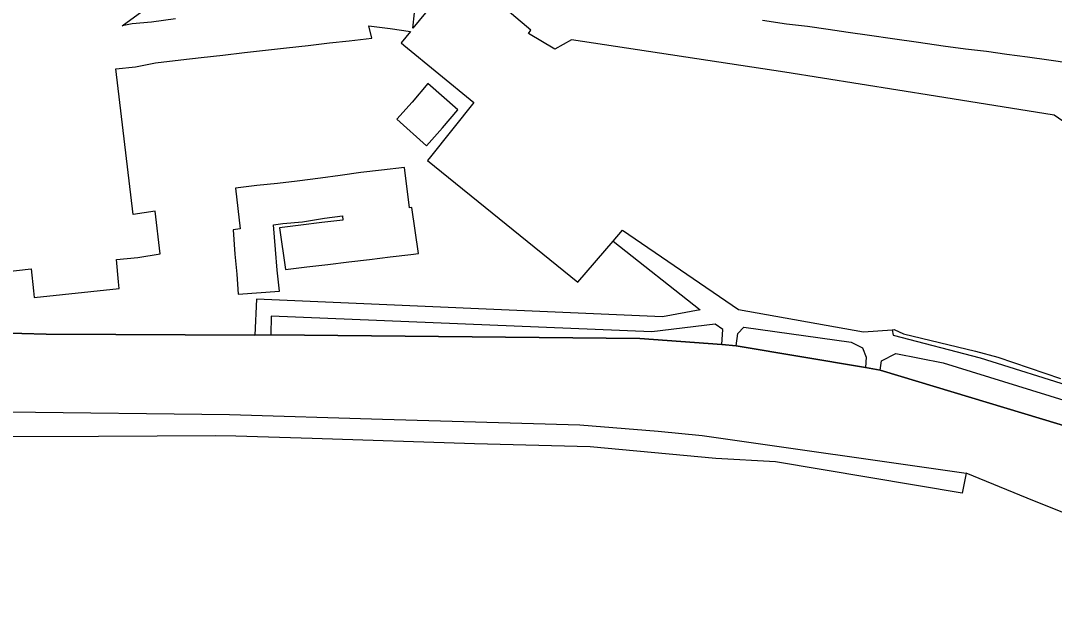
# Model space of a CAD drawing. Extents: x -263587 to -261993, y -1238795 to -1236748.
# Drawn here: x -263144.9 to -262995.9, y -1237235 to -1237151.7 of the extents above; entities that cross this region are included whole.
import ezdxf

# ---------------------------------------------------------------- set-up
doc = ezdxf.new("R2010")
doc.units = 0
doc.layers.add('Vrstva 1', color=7, linetype='Continuous')

msp = doc.modelspace()

# ---------------------------------------------------------------- linework, layer by layer
at = {"layer": 'Vrstva 1'}
for p, q in [((-263081.48, -1237144.41), (-263088.37, -1237152.76)), ((-263071.35, -1237153.04), (-263081.48, -1237144.41)), ((-263088.37, -1237152.76), (-263087.8, -1237147.35)), ((-263130.29, -1237152.4), (-263127.43, -1237150.36)), ((-263122.58, -1237151.39), (-263126.05, -1237151.91)), ((-263037.95, -1237151.62), (-263034.5, -1237152.13)), ((-263128.86, -1237152.12), (-263130.29, -1237152.4)), ((-263126.05, -1237151.91), (-263128.86, -1237152.12)), ((-263094.28, -1237154.19), (-263094.69, -1237152.44)), ((-263094.69, -1237152.44), (-263091.64, -1237152.8)), ((-263091.64, -1237152.8), (-263088.7, -1237153.22)), ((-263088.7, -1237153.22), (-263090.03, -1237154.87)), ((-263071.69, -1237153.52), (-263071.35, -1237153.04)), ((-263034.5, -1237152.13), (-263031.46, -1237152.47)), ((-263031.46, -1237152.47), (-263028.48, -1237152.92)), ((-263028.48, -1237152.92), (-263025.57, -1237153.35)), ((-263100.39, -1237154.88), (-263097.56, -1237154.56)), ((-263097.56, -1237154.56), (-263094.28, -1237154.19)), ((-263067.91, -1237155.8), (-263071.69, -1237153.52)), ((-263065.48, -1237154.44), (-263067.91, -1237155.8)), ((-263034.74, -1237159.08), (-263065.48, -1237154.44)), ((-263025.57, -1237153.35), (-263022.53, -1237153.77)), ((-263022.53, -1237153.77), (-263019.19, -1237154.26)), ((-263019.19, -1237154.26), (-263015.47, -1237154.75)), ((-263015.47, -1237154.75), (-263011.88, -1237155.3)), ((-263112.62, -1237156.27), (-263109.62, -1237155.93)), ((-263109.62, -1237155.93), (-263106.58, -1237155.59)), ((-263106.58, -1237155.59), (-263103.45, -1237155.23)), ((-263103.45, -1237155.23), (-263100.39, -1237154.88)), ((-263090.03, -1237154.87), (-263089.65, -1237155.22)), ((-263089.65, -1237155.22), (-263079.56, -1237163.47)), ((-263011.88, -1237155.3), (-263008.67, -1237155.75)), ((-263008.67, -1237155.75), (-263005.63, -1237156.09)), ((-263005.63, -1237156.09), (-263002.73, -1237156.51)), ((-263125.46, -1237157.77), (-263121.81, -1237157.3)), ((-263121.81, -1237157.3), (-263118.89, -1237156.97)), ((-263118.89, -1237156.97), (-263115.76, -1237156.63)), ((-263115.76, -1237156.63), (-263112.62, -1237156.27)), ((-263002.73, -1237156.51), (-262999.74, -1237156.9)), ((-262999.74, -1237156.9), (-262996.67, -1237157.3)), ((-262996.67, -1237157.3), (-262993.68, -1237157.73)), ((-263131.18, -1237158.62), (-263128.36, -1237158.33)), ((-263128.7, -1237179.65), (-263131.18, -1237158.62)), ((-263128.36, -1237158.33), (-263125.46, -1237157.77)), ((-263012.98, -1237162.56), (-263034.74, -1237159.08)), ((-263086.19, -1237160.75), (-263088.46, -1237163.43)), ((-263081.9, -1237164.54), (-263086.19, -1237160.75)), ((-263088.46, -1237163.43), (-263090.67, -1237165.88)), ((-263079.56, -1237163.47), (-263085.81, -1237171.29)), ((-262995.9, -1237165.29), (-263012.98, -1237162.56)), ((-263084.07, -1237167.13), (-263081.9, -1237164.54)), ((-263090.67, -1237165.88), (-263086.38, -1237169.71)), ((-262968.92, -1237184.17), (-262995.9, -1237165.29)), ((-263086.38, -1237169.71), (-263084.07, -1237167.13)), ((-263085.81, -1237171.29), (-263086.24, -1237171.84)), ((-263086.24, -1237171.84), (-263064.57, -1237189.4)), ((-263098.83, -1237174), (-263101.68, -1237174.39)), ((-263095.86, -1237173.58), (-263098.83, -1237174)), ((-263092.89, -1237173.22), (-263095.86, -1237173.58)), ((-263089.59, -1237172.84), (-263092.89, -1237173.22)), ((-263088.87, -1237178.67), (-263089.59, -1237172.84)), ((-263110.87, -1237175.47), (-263113.95, -1237175.85)), ((-263107.86, -1237175.15), (-263110.87, -1237175.47)), ((-263105.05, -1237174.81), (-263107.86, -1237175.15)), ((-263101.68, -1237174.39), (-263105.05, -1237174.81)), ((-263113.95, -1237175.85), (-263113.29, -1237181.69)), ((-263125.54, -1237179.16), (-263128.7, -1237179.65)), ((-263124.81, -1237185.29), (-263125.54, -1237179.16)), ((-263101.12, -1237180.18), (-263098.53, -1237179.84)), ((-263098.53, -1237179.84), (-263098.45, -1237180.43)), ((-263088.53, -1237178.63), (-263088.87, -1237178.67)), ((-263087.54, -1237185.26), (-263088.53, -1237178.63)), ((-263108.47, -1237181.1), (-263107.13, -1237180.95)), ((-263108.16, -1237184.7), (-263108.47, -1237181.1)), ((-263104.54, -1237181.17), (-263107.58, -1237181.53)), ((-263107.58, -1237181.53), (-263106.71, -1237187.57)), ((-263107.13, -1237180.95), (-263104.29, -1237180.67)), ((-263101.49, -1237180.8), (-263104.54, -1237181.17)), ((-263104.29, -1237180.67), (-263101.12, -1237180.18)), ((-263098.45, -1237180.43), (-263101.49, -1237180.8)), ((-263113.29, -1237181.69), (-263114.29, -1237181.86)), ((-263114.29, -1237181.86), (-263114.02, -1237185.35)), ((-263059.49, -1237183.48), (-263058.15, -1237181.91)), ((-263058.15, -1237181.91), (-263041.39, -1237193.34)), ((-263064.57, -1237189.4), (-263059.49, -1237183.48)), ((-263059.49, -1237183.48), (-263046.92, -1237193.37)), ((-263131.08, -1237186.12), (-263128.02, -1237185.81)), ((-263128.02, -1237185.81), (-263124.81, -1237185.29)), ((-263114.02, -1237185.35), (-263113.77, -1237188.22)), ((-263107.91, -1237187.65), (-263108.16, -1237184.7)), ((-263094.6, -1237186.11), (-263091.62, -1237185.75)), ((-263091.62, -1237185.75), (-263088.64, -1237185.39)), ((-263088.64, -1237185.39), (-263087.54, -1237185.26)), ((-263147.21, -1237187.88), (-263143.43, -1237187.48)), ((-263143.43, -1237187.48), (-263143.09, -1237190.65)), ((-263130.8, -1237189.35), (-263131.08, -1237186.12)), ((-263106.71, -1237187.57), (-263103.67, -1237187.2)), ((-263103.67, -1237187.2), (-263100.62, -1237186.84)), ((-263100.62, -1237186.84), (-263097.58, -1237186.47)), ((-263097.58, -1237186.47), (-263094.6, -1237186.11)), ((-263113.77, -1237188.22), (-263113.55, -1237191.1)), ((-263107.58, -1237190.67), (-263107.91, -1237187.65)), ((-263142.96, -1237191.61), (-263130.72, -1237190.28)), ((-263130.72, -1237190.28), (-263130.8, -1237189.35)), ((-263143.09, -1237190.65), (-263142.96, -1237191.61)), ((-263113.55, -1237191.1), (-263107.58, -1237190.67)), ((-263110.91, -1237191.82), (-263111.14, -1237197.02)), ((-263052.37, -1237194.39), (-263110.91, -1237191.82)), ((-263046.92, -1237193.37), (-263052.37, -1237194.39)), ((-263041.39, -1237193.34), (-263023.4, -1237196.56)), ((-263108.78, -1237194.29), (-263108.86, -1237196.97)), ((-263053.9, -1237196.56), (-263108.78, -1237194.29)), ((-263171.33, -1237196.15), (-263141.26, -1237196.87)), ((-263141.26, -1237196.87), (-263171.33, -1237196.15)), ((-263044.75, -1237195.45), (-263053.9, -1237196.56)), ((-263043.64, -1237196.23), (-263044.75, -1237195.45)), ((-263043.83, -1237198.4), (-263043.64, -1237196.23)), ((-263041.52, -1237196.79), (-263040.64, -1237195.86)), ((-263040.64, -1237195.86), (-263025.16, -1237198.03)), ((-263023.4, -1237196.56), (-263019.25, -1237196.24)), ((-263019.25, -1237196.24), (-263018.97, -1237196.22)), ((-263019.25, -1237196.24), (-263019.08, -1237197.03)), ((-263018.97, -1237196.22), (-263017.6, -1237196.86)), ((-263141.26, -1237196.87), (-263111.14, -1237197.02)), ((-263111.14, -1237197.02), (-263141.26, -1237196.87)), ((-263111.14, -1237197.02), (-263108.86, -1237196.97)), ((-263108.86, -1237196.97), (-263111.14, -1237197.02)), ((-263108.86, -1237196.97), (-263055.65, -1237197.53)), ((-263055.65, -1237197.53), (-263108.86, -1237196.97)), ((-263055.65, -1237197.53), (-263043.83, -1237198.4)), ((-263043.83, -1237198.4), (-263055.65, -1237197.53)), ((-263041.75, -1237198.59), (-263041.52, -1237196.79)), ((-263019.08, -1237197.03), (-263006.56, -1237200.32)), ((-263017.6, -1237196.86), (-263007.25, -1237199.32)), ((-263043.83, -1237198.4), (-263041.75, -1237198.59)), ((-263041.75, -1237198.59), (-263043.83, -1237198.4)), ((-263041.75, -1237198.59), (-263023.08, -1237201.68)), ((-263023.08, -1237201.68), (-263041.75, -1237198.59)), ((-263025.16, -1237198.03), (-263023.5, -1237198.87)), ((-263023.5, -1237198.87), (-263022.99, -1237200.21)), ((-263007.25, -1237199.32), (-263003.99, -1237200.22)), ((-263022.99, -1237200.21), (-263023.08, -1237201.68)), ((-263020.97, -1237202.09), (-263020.8, -1237200.75)), ((-263020.8, -1237200.75), (-263018.72, -1237199.67)), ((-263018.72, -1237199.67), (-263011.91, -1237201.02)), ((-263006.56, -1237200.32), (-262990.8, -1237205.26)), ((-263003.99, -1237200.22), (-262994.96, -1237203.26)), ((-263023.08, -1237201.68), (-263020.97, -1237202.09)), ((-263020.97, -1237202.09), (-263023.08, -1237201.68)), ((-263020.97, -1237202.09), (-262989.74, -1237211.5)), ((-262989.74, -1237211.5), (-263020.97, -1237202.09)), ((-263011.91, -1237201.02), (-262992.13, -1237207.16)), ((-263146.77, -1237208.07), (-263114.8, -1237208.46)), ((-263114.8, -1237208.46), (-263092.73, -1237209.16)), ((-263092.73, -1237209.16), (-263064.29, -1237209.97)), ((-263064.29, -1237209.97), (-263052.99, -1237210.9)), ((-263052.99, -1237210.9), (-263046.62, -1237211.49)), ((-263133.68, -1237211.64), (-263161.03, -1237211.72)), ((-263116.78, -1237211.53), (-263133.68, -1237211.64)), ((-263113.91, -1237211.59), (-263116.78, -1237211.53)), ((-263102.87, -1237211.95), (-263113.91, -1237211.59)), ((-263079.48, -1237212.69), (-263102.87, -1237211.95)), ((-263062.78, -1237213.16), (-263079.48, -1237212.69)), ((-263046.62, -1237211.49), (-263008.58, -1237216.93)), ((-263044.67, -1237214.83), (-263062.78, -1237213.16)), ((-263036.09, -1237215.29), (-263044.67, -1237214.83)), ((-263009.13, -1237219.84), (-263036.09, -1237215.29)), ((-263008.58, -1237216.93), (-263009.13, -1237219.84)), ((-262999.8, -1237220.54), (-263008.58, -1237216.93)), ((-262963.94, -1237234.99), (-262999.8, -1237220.54))]:
    msp.add_line(p, q, dxfattribs=at)

doc.saveas('drawing.dxf')
